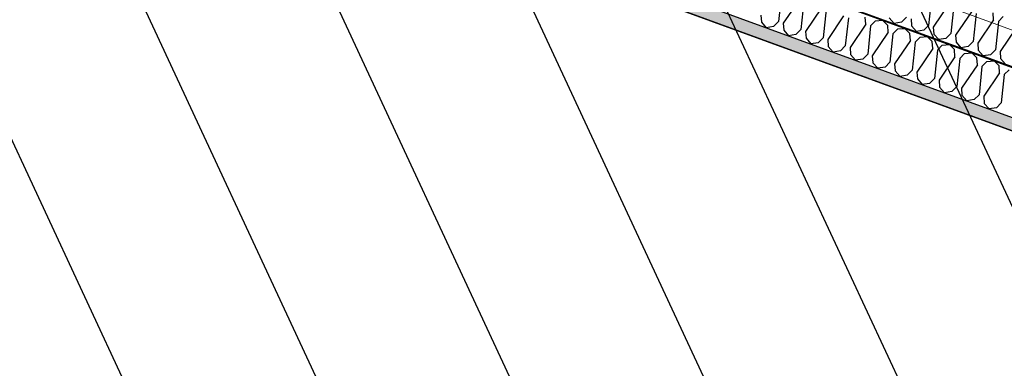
# Model space of a CAD drawing. Header units: millimetres. Extents: x 112481703 to 112588235, y 1264638581 to 1264713486.
# Tile 458 of 487: x 112584660 to 112585668, y 1264688123 to 1264688480. Entities that reach past the tile are written whole.
import ezdxf

# ---------------------------------------------------------------- set-up
doc = ezdxf.new("R2010")
doc.units = ezdxf.units.MM
doc.header["$LTSCALE"] = 0.5
doc.header["$MEASUREMENT"] = 0
doc.linetypes.add('PLINE', pattern=[0])
doc.layers.add('236- Innvendig kledning og overflate', color=7, linetype='Continuous', lineweight=0)
doc.layers.add('262- Taktekking', color=7, linetype='Continuous', lineweight=0)
for name, color, linetype in [('862- M___Nettoareal', 7, 'Continuous'), ('862- M___Nettoareal(Polylinje)', 7, 'Continuous'), ('LA_farge_dekke_asfalt2', 7, 'Continuous'), ('Yttervegger.A225', 7, 'Continuous'), ('Yttervegger.A225 (Skravur)', 7, 'Continuous')]:
    doc.layers.add(name, color=color, linetype=linetype)
pattern_1 = [(249.956, (112557650, 1264717795), (-81.357, 29.68231), [0, -50]), (249.956, (112557682.11, 1264717756.67), (-81.357, 29.68231), [0, -50])]

# ---------------------------------------------------------------- blocks, each defined once
blk = doc.blocks.new('Personalrom_1_1', base_point=(112584215.4, 1264687380))
at = {"layer": '862- M___Nettoareal(Polylinje)', "linetype": 'PLINE', "flags": 128}
blk.add_lwpolyline([(112586295.9, 1264688139.8), (112579715.2, 1264690540.7), (112579078.4, 1264688795.3), (112578651.5, 1264687625.3), (112580142.2, 1264687081.5), (112580274.7, 1264687033.1), (112580295.6, 1264687090.4), (112582622.7, 1264686241.4), (112582601.8, 1264686184.1), (112585232.2, 1264685224.4)], close=True, dxfattribs=at)
blk = doc.blocks.new('*X541', base_point=(112557650, 1264717795))
at = {"layer": 'Yttervegger.A225 (Skravur)', "linetype": 'PLINE'}
for p, q in [((112585440.1, 1264688506.7), (112585437.1, 1264688477.8)), ((112585458.2, 1264688500.1), (112585441.9, 1264688476.1)), ((112585463, 1264688498.3), (112585459.9, 1264688469.5)), ((112585481, 1264688491.8), (112585464.7, 1264688467.7)), ((112585485.8, 1264688490), (112585482.7, 1264688461.2)), ((112585419.1, 1264688484.4), (112585419.6, 1264688477.3)), ((112585419.6, 1264688477.3), (112585424.6, 1264688471.5)), ((112585437.1, 1264688477.8), (112585432.1, 1264688472.7)), ((112585441.9, 1264688476.1), (112585442.5, 1264688468.9)), ((112585503.8, 1264688483.5), (112585487.5, 1264688459.4)), ((112585508.6, 1264688481.7), (112585505.5, 1264688452.8)), ((112585526.6, 1264688475.1), (112585510.3, 1264688451.1)), ((112585526.6, 1264688475.1), (112585526, 1264688482.3)), ((112585531.4, 1264688473.4), (112585536.4, 1264688478.5)), ((112585536.4, 1264688478.5), (112585543.7, 1264688479.2)), ((112585548.9, 1264688473.9), (112585543.7, 1264688479.2)), ((112585432.1, 1264688472.7), (112585424.6, 1264688471.5)), ((112585442.5, 1264688468.9), (112585447.4, 1264688463.2)), ((112585459.9, 1264688469.5), (112585454.9, 1264688464.4)), ((112585464.7, 1264688467.7), (112585465.3, 1264688460.6)), ((112585531.4, 1264688473.4), (112585528.4, 1264688444.5)), ((112585549.4, 1264688466.8), (112585533.1, 1264688442.8)), ((112585549.4, 1264688466.8), (112585548.9, 1264688473.9)), ((112585554.2, 1264688465.1), (112585551.2, 1264688436.2)), ((112585554.2, 1264688465.1), (112585559.2, 1264688470.2)), ((112585559.2, 1264688470.2), (112585566.5, 1264688470.8)), ((112585571.7, 1264688465.6), (112585566.5, 1264688470.8)), ((112585572.2, 1264688458.5), (112585571.7, 1264688465.6)), ((112585454.9, 1264688464.4), (112585447.4, 1264688463.2)), ((112585465.3, 1264688460.6), (112585470.2, 1264688454.9)), ((112585477.7, 1264688456.1), (112585470.2, 1264688454.9)), ((112585482.7, 1264688461.2), (112585477.7, 1264688456.1)), ((112585487.5, 1264688459.4), (112585488.1, 1264688452.3)), ((112585572.2, 1264688458.5), (112585556, 1264688434.4)), ((112585577, 1264688456.7), (112585574, 1264688427.9)), ((112585577, 1264688456.7), (112585582, 1264688461.8)), ((112585582, 1264688461.8), (112585589.3, 1264688462.5)), ((112585594.5, 1264688457.3), (112585589.3, 1264688462.5)), ((112585595, 1264688450.2), (112585594.5, 1264688457.3)), ((112585488.1, 1264688452.3), (112585493, 1264688446.5)), ((112585500.5, 1264688447.7), (112585493, 1264688446.5)), ((112585505.5, 1264688452.8), (112585500.5, 1264688447.7)), ((112585510.3, 1264688451.1), (112585510.9, 1264688444)), ((112585595, 1264688450.2), (112585578.8, 1264688426.1)), ((112585599.8, 1264688448.4), (112585596.8, 1264688419.6)), ((112585599.8, 1264688448.4), (112585604.8, 1264688453.5)), ((112585604.8, 1264688453.5), (112585612.1, 1264688454.2)), ((112585617.3, 1264688449), (112585612.1, 1264688454.2)), ((112585617.8, 1264688441.8), (112585617.3, 1264688449)), ((112585622.6, 1264688440.1), (112585627.6, 1264688445.2)), ((112585627.6, 1264688445.2), (112585634.9, 1264688445.9)), ((112585640.1, 1264688440.6), (112585634.9, 1264688445.9)), ((112585510.9, 1264688444), (112585515.8, 1264688438.2)), ((112585523.3, 1264688439.4), (112585515.8, 1264688438.2)), ((112585528.4, 1264688444.5), (112585523.3, 1264688439.4)), ((112585533.1, 1264688442.8), (112585533.7, 1264688435.6)), ((112585533.7, 1264688435.6), (112585538.7, 1264688429.9)), ((112585551.2, 1264688436.2), (112585546.2, 1264688431.1)), ((112585617.8, 1264688441.8), (112585601.6, 1264688417.8)), ((112585622.6, 1264688440.1), (112585619.6, 1264688411.2)), ((112585640.7, 1264688433.5), (112585640.1, 1264688440.6)), ((112585645.4, 1264688431.8), (112585650.5, 1264688436.9)), ((112585650.5, 1264688436.9), (112585657.8, 1264688437.5)), ((112585662.9, 1264688432.3), (112585657.8, 1264688437.5)), ((112585546.2, 1264688431.1), (112585538.7, 1264688429.9)), ((112585556, 1264688434.4), (112585556.5, 1264688427.3)), ((112585556.5, 1264688427.3), (112585561.5, 1264688421.6)), ((112585574, 1264688427.9), (112585569, 1264688422.8)), ((112585578.8, 1264688426.1), (112585579.3, 1264688419)), ((112585640.7, 1264688433.5), (112585624.4, 1264688409.5)), ((112585645.4, 1264688431.8), (112585642.4, 1264688402.9)), ((112585663.5, 1264688425.2), (112585647.2, 1264688401.2)), ((112585663.5, 1264688425.2), (112585662.9, 1264688432.3)), ((112585668.3, 1264688423.4), (112585673.3, 1264688428.5)), ((112585569, 1264688422.8), (112585561.5, 1264688421.6)), ((112585579.3, 1264688419), (112585584.3, 1264688413.3)), ((112585596.8, 1264688419.6), (112585591.8, 1264688414.5)), ((112585601.6, 1264688417.8), (112585602.1, 1264688410.7)), ((112585668.3, 1264688423.4), (112585665.2, 1264688394.6)), ((112585591.8, 1264688414.5), (112585584.3, 1264688413.3)), ((112585602.1, 1264688410.7), (112585607.1, 1264688404.9)), ((112585614.6, 1264688406.1), (112585607.1, 1264688404.9)), ((112585619.6, 1264688411.2), (112585614.6, 1264688406.1)), ((112585624.4, 1264688409.5), (112585624.9, 1264688402.4)), ((112585624.9, 1264688402.4), (112585629.9, 1264688396.6)), ((112585637.4, 1264688397.8), (112585629.9, 1264688396.6)), ((112585642.4, 1264688402.9), (112585637.4, 1264688397.8)), ((112585647.2, 1264688401.2), (112585647.7, 1264688394)), ((112585665.2, 1264688394.6), (112585660.2, 1264688389.5)), ((112585647.7, 1264688394), (112585652.7, 1264688388.3)), ((112585660.2, 1264688389.5), (112585652.7, 1264688388.3))]:
    blk.add_line(p, q, dxfattribs=at)
blk = doc.blocks.new('*X544', base_point=(112557650, 1264717795))
at = {"layer": 'Yttervegger.A225 (Skravur)', "linetype": 'PLINE'}
for p, q in [((112585593.8, 1264688502.8), (112585590.8, 1264688473.9)), ((112585611.8, 1264688496.2), (112585595.6, 1264688472.2)), ((112585616.6, 1264688494.4), (112585613.6, 1264688465.6)), ((112585634.6, 1264688487.9), (112585618.4, 1264688463.8)), ((112585639.4, 1264688486.1), (112585636.4, 1264688457.3)), ((112585657.4, 1264688479.6), (112585656.9, 1264688486.7)), ((112585550.5, 1264688481.7), (112585555.5, 1264688475.9)), ((112585562.9, 1264688477.1), (112585555.5, 1264688475.9)), ((112585568, 1264688482.2), (112585562.9, 1264688477.1)), ((112585572.8, 1264688480.5), (112585573.3, 1264688473.4)), ((112585657.4, 1264688479.6), (112585641.2, 1264688455.5)), ((112585662.2, 1264688477.8), (112585659.2, 1264688448.9)), ((112585662.2, 1264688477.8), (112585667.2, 1264688482.9)), ((112585573.3, 1264688473.4), (112585578.3, 1264688467.6)), ((112585585.8, 1264688468.8), (112585578.3, 1264688467.6)), ((112585590.8, 1264688473.9), (112585585.8, 1264688468.8)), ((112585595.6, 1264688472.2), (112585596.1, 1264688465)), ((112585596.1, 1264688465), (112585601.1, 1264688459.3)), ((112585613.6, 1264688465.6), (112585608.6, 1264688460.5)), ((112585680.3, 1264688471.2), (112585664, 1264688447.2)), ((112585608.6, 1264688460.5), (112585601.1, 1264688459.3)), ((112585618.4, 1264688463.8), (112585618.9, 1264688456.7)), ((112585618.9, 1264688456.7), (112585623.9, 1264688451)), ((112585636.4, 1264688457.3), (112585631.4, 1264688452.2)), ((112585641.2, 1264688455.5), (112585641.7, 1264688448.4)), ((112585631.4, 1264688452.2), (112585623.9, 1264688451)), ((112585641.7, 1264688448.4), (112585646.7, 1264688442.6)), ((112585659.2, 1264688448.9), (112585654.2, 1264688443.8)), ((112585664, 1264688447.2), (112585664.5, 1264688440.1)), ((112585654.2, 1264688443.8), (112585646.7, 1264688442.6)), ((112585664.5, 1264688440.1), (112585669.5, 1264688434.3))]:
    blk.add_line(p, q, dxfattribs=at)

msp = doc.modelspace()

# ---------------------------------------------------------------- hatches: boundary and pattern name
at = {"layer": '262- Taktekking', "linetype": 'Continuous'}
h = msp.add_hatch(dxfattribs=at)
h.set_pattern_fill('Membran', color=256, style=0, pattern_type=2)
h.set_pattern_definition([(249.956, (112557650, 1264717795), (-65.76007, 23.99193), [])])
h.paths.add_polyline_path([(112586374.4, 1264688177.1), (112581932.2, 1264689797.8), (112581931.8, 1264689796.9), (112586374.1, 1264688176.2)])
at = {"layer": 'LA_farge_dekke_asfalt2', "linetype": 'Continuous'}
h = msp.add_hatch(dxfattribs=at)
h.set_pattern_fill('Murverk', color=256, style=0, pattern_type=2)
h.set_pattern_definition([(294.956, (112557650, 1264717795), (163.1938, 75.94596), [])])
h.paths.add_polyline_path([(112562670.3, 1264672618.4), (112565507.4, 1264680394.8), (112573384.4, 1264677521), (112579262.4, 1264693632), (112587341.4, 1264690684.4), (112579714.9, 1264669780.9), (112576475.3, 1264670962.9), (112575386.6, 1264667979)])
at = {"layer": 'Yttervegger.A225 (Skravur)', "linetype": 'Continuous'}
h = msp.add_hatch(dxfattribs=at)
h.set_pattern_fill('Prikker_tett', color=256, style=0, pattern_type=2)
h.set_pattern_definition(pattern_1)
h.paths.add_polyline_path([(112586424.4, 1264688208.9), (112582094.7, 1264689788.6), (112582090.6, 1264689777.3), (112586420.3, 1264688197.7)])
h = msp.add_hatch(dxfattribs=at)
h.set_pattern_fill('Prikker_tett', color=256, style=0, pattern_type=2)
h.set_pattern_definition(pattern_1)
h.paths.add_polyline_path([(112581915.4, 1264689751.8), (112581910.9, 1264689739.6), (112586295.9, 1264688139.8), (112586300.3, 1264688152)])

# ---------------------------------------------------------------- linework, layer by layer
at = {"layer": '236- Innvendig kledning og overflate', "linetype": 'PLINE', "flags": 128}
msp.add_lwpolyline([(112582090.6, 1264689777.3), (112586420.3, 1264688197.7)], dxfattribs=at)
at = {"layer": 'Yttervegger.A225', "linetype": 'PLINE'}
for p, q in [((112581931.8, 1264689796.9), (112586329, 1264688192.6)), ((112581932.2, 1264689797.8), (112586374.4, 1264688177.1)), ((112581915.4, 1264689751.8), (112586300.3, 1264688152))]:
    msp.add_line(p, q, dxfattribs=at)
at = {"layer": 'Yttervegger.A225', "linetype": 'PLINE', "flags": 128}
msp.add_lwpolyline([(112581910.9, 1264689739.6), (112586295.9, 1264688139.8)], dxfattribs=at)

# ---------------------------------------------------------------- block references
at = {"layer": '862- M___Nettoareal', "linetype": 'Continuous'}
msp.add_blockref('Personalrom_1_1', (112584215.4, 1264687380), dxfattribs=at)
at = {"layer": 'Yttervegger.A225'}
for name in ['*X544', '*X541']:
    msp.add_blockref(name, (112557650, 1264717795), dxfattribs=at)

doc.saveas('drawing.dxf')
